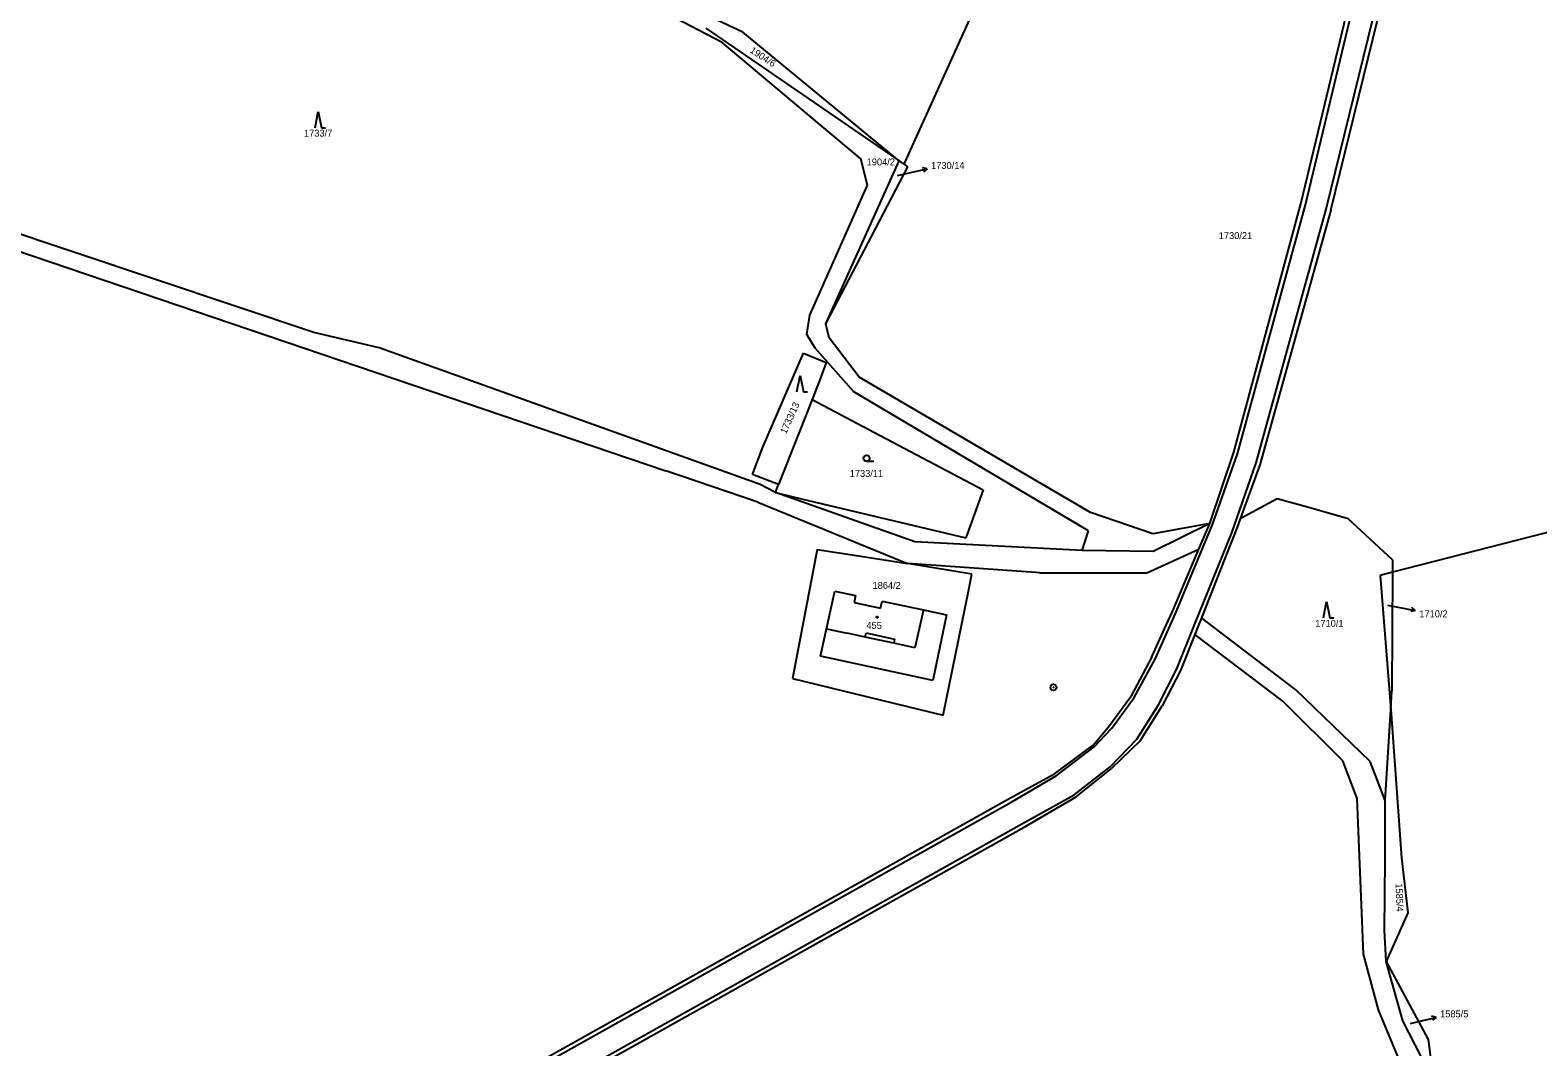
# Model space of a CAD drawing. Extents: x -795483 to -789093, y -1112258 to -1108741.
# Drawn here: x -794071 to -793700.1, y -1111316 to -1111066 of the extents above; entities that cross this region are included whole.
import ezdxf

# ---------------------------------------------------------------- set-up
doc = ezdxf.new("R2010")
doc.units = 0
for name, color, linetype in [('Komunikace', 7, 'Continuous'), ('Vrstva 1', 7, 'Continuous'), ('Vrstva 14', 7, 'Continuous'), ('Vrstva 15', 7, 'Continuous'), ('Vrstva 16', 7, 'Continuous'), ('Vrstva 2', 7, 'Continuous'), ('Vrstva 23', 7, 'Continuous'), ('Vrstva 25', 7, 'Continuous'), ('Vrstva 28', 7, 'Continuous')]:
    doc.layers.add(name, color=color, linetype=linetype)

msp = doc.modelspace()

# ---------------------------------------------------------------- linework, layer by layer
at = {"layer": 'Komunikace'}
for p, q in [((-793857.66, -1111101.71), (-793853.29, -1111100.74)), ((-793737.09, -1111207.35), (-793733.19, -1111208.1)), ((-793731.44, -1111310.3), (-793728.04, -1111309.47))]:
    msp.add_line(p, q, dxfattribs=at)
at = {"layer": 'Vrstva 1'}
for p, q in [((-793758.41, -1111108.64), (-793745.87, -1111056.49)), ((-793900.75, -1111069.03), (-793914.3, -1111061.91)), ((-793751.03, -1111110.22), (-793738.42, -1111058.8)), ((-793904.79, -1111065.47), (-793857.2, -1111098.09)), ((-793895.72, -1111066.44), (-793903.21, -1111062.9)), ((-793839.52, -1111062.35), (-793856.1, -1111098.88)), ((-793876.74, -1111089.15), (-793900.75, -1111069.03)), ((-793857.2, -1111098.09), (-793895.72, -1111066.44)), ((-794174.76, -1111086.09), (-793914.6, -1111174.36)), ((-794001.26, -1111140.32), (-794166.38, -1111085.06)), ((-793866.62, -1111097.63), (-793876.74, -1111089.15)), ((-793875.27, -1111138.18), (-793857.2, -1111098.09)), ((-793865.03, -1111104.06), (-793866.62, -1111097.63)), ((-793857.2, -1111098.09), (-793856.1, -1111098.88)), ((-793856.1, -1111098.88), (-793855.11, -1111099.59)), ((-793862.98, -1111114.65), (-793855.11, -1111099.59)), ((-793879.17, -1111136.06), (-793865.03, -1111104.06)), ((-793774.85, -1111169.72), (-793758.41, -1111108.64)), ((-793751.03, -1111110.22), (-793768.47, -1111172.84)), ((-793875.27, -1111138.18), (-793862.98, -1111114.65)), ((-793879.94, -1111140.84), (-793879.17, -1111136.06)), ((-793874.48, -1111141.66), (-793875.27, -1111138.18)), ((-793985.16, -1111144.08), (-794001.26, -1111140.32)), ((-793877.9, -1111144.18), (-793879.94, -1111140.84)), ((-793867.03, -1111151.27), (-793874.48, -1111141.66)), ((-793891.4, -1111177.72), (-793985.16, -1111144.08)), ((-793890.76, -1111168.49), (-793880.78, -1111145.36)), ((-793880.78, -1111145.36), (-793875.15, -1111147.72)), ((-793868.34, -1111154.91), (-793877.9, -1111144.18)), ((-793875.15, -1111147.72), (-793876.78, -1111151.97)), ((-793876.78, -1111151.97), (-793878.63, -1111156.79)), ((-793810.13, -1111184.57), (-793867.03, -1111151.27)), ((-793878.63, -1111156.79), (-793886.89, -1111177.72)), ((-793878.63, -1111156.79), (-793861.91, -1111165.62)), ((-793810.66, -1111189.11), (-793868.34, -1111154.91)), ((-793861.91, -1111165.62), (-793836.56, -1111179)), ((-793893.32, -1111175.28), (-793890.76, -1111168.49)), ((-793780.8, -1111187.29), (-793774.85, -1111169.72)), ((-793768.47, -1111172.84), (-793773.34, -1111186.16)), ((-793891.97, -1111182.04), (-793914.6, -1111174.36)), ((-793886.89, -1111177.72), (-793893.32, -1111175.28)), ((-793887.66, -1111179.67), (-793891.4, -1111177.72)), ((-793887.66, -1111179.67), (-793886.89, -1111177.72)), ((-793887.66, -1111179.67), (-793880.95, -1111181.27)), ((-793853.36, -1111191.77), (-793887.66, -1111179.67)), ((-793836.56, -1111179), (-793840.85, -1111190.84)), ((-793891.97, -1111182.04), (-793855.17, -1111197.17)), ((-793880.95, -1111181.27), (-793840.85, -1111190.84)), ((-793794.81, -1111189.83), (-793810.13, -1111184.57)), ((-793764.2, -1111181.2), (-793773.34, -1111186.16)), ((-793756.77, -1111183.29), (-793764.2, -1111181.2)), ((-793753.28, -1111184.27), (-793756.77, -1111183.29)), ((-793746.72, -1111186.11), (-793753.28, -1111184.27)), ((-793669.52, -1111182.22), (-793735.86, -1111199.27)), ((-793780.8, -1111187.29), (-793794.81, -1111189.83)), ((-793780.8, -1111187.29), (-793794.7, -1111194.15)), ((-793783.46, -1111193.58), (-793780.8, -1111187.29)), ((-793773.94, -1111187.81), (-793774.71, -1111189.91)), ((-793773.34, -1111186.16), (-793773.94, -1111187.81)), ((-793735.84, -1111196.2), (-793746.72, -1111186.11)), ((-793812.21, -1111193.95), (-793853.36, -1111191.77)), ((-793812.21, -1111193.95), (-793810.66, -1111189.11)), ((-793774.71, -1111189.91), (-793776.19, -1111193.63)), ((-793877.41, -1111193.68), (-793883.48, -1111225.4)), ((-793877.41, -1111193.68), (-793867.71, -1111195.2)), ((-793867.71, -1111195.2), (-793855.17, -1111197.17)), ((-793794.7, -1111194.15), (-793812.21, -1111193.95)), ((-793796.29, -1111199.43), (-793783.46, -1111193.58)), ((-793789.97, -1111208.93), (-793783.46, -1111193.58)), ((-793776.19, -1111193.63), (-793782.88, -1111210.48)), ((-793823.63, -1111199.38), (-793855.17, -1111197.17)), ((-793839.32, -1111199.79), (-793855.17, -1111197.17)), ((-793822.66, -1111199.45), (-793823.63, -1111199.38)), ((-793735.86, -1111199.27), (-793738.87, -1111200.05)), ((-793735.86, -1111199.27), (-793736, -1111228.42)), ((-793735.84, -1111196.2), (-793735.86, -1111199.27)), ((-793840.25, -1111204.35), (-793839.32, -1111199.79)), ((-793822.66, -1111199.45), (-793796.29, -1111199.43)), ((-793738.87, -1111200.05), (-793736.28, -1111233.07)), ((-793875.09, -1111213.18), (-793873.08, -1111203.92)), ((-793873.08, -1111203.92), (-793867.96, -1111205)), ((-793867.96, -1111205), (-793868.32, -1111206.73)), ((-793868.32, -1111206.73), (-793861.81, -1111208.14)), ((-793861.81, -1111208.14), (-793861.44, -1111206.38)), ((-793861.44, -1111206.38), (-793851.25, -1111208.53)), ((-793846.39, -1111234.45), (-793840.25, -1111204.35)), ((-793851.25, -1111208.53), (-793845.54, -1111209.73)), ((-793845.54, -1111209.73), (-793848.95, -1111225.88)), ((-793791.51, -1111212.29), (-793789.97, -1111208.93)), ((-793782.88, -1111210.48), (-793783.78, -1111212.73)), ((-793759.6, -1111228.2), (-793782.88, -1111210.48)), ((-793876.55, -1111219.91), (-793875.09, -1111213.18)), ((-793795.07, -1111220.08), (-793791.51, -1111212.29)), ((-793783.78, -1111212.73), (-793784.51, -1111214.57)), ((-793784.51, -1111214.57), (-793788.03, -1111223.44)), ((-793762.8, -1111231), (-793784.51, -1111214.57)), ((-793848.95, -1111225.88), (-793876.55, -1111219.91)), ((-793795.07, -1111220.08), (-793800.23, -1111229.86)), ((-793788.03, -1111223.44), (-793792.55, -1111232.15)), ((-793883.48, -1111225.4), (-793846.39, -1111234.45)), ((-793741.38, -1111245.87), (-793759.6, -1111228.2)), ((-793736.28, -1111233.07), (-793736, -1111228.42)), ((-793805.72, -1111237.28), (-793800.23, -1111229.86)), ((-793797.96, -1111240.71), (-793792.55, -1111232.15)), ((-793748.08, -1111245.69), (-793762.8, -1111231)), ((-793737.61, -1111255.45), (-793736.28, -1111233.07)), ((-793736.28, -1111233.07), (-793733.63, -1111269.53)), ((-793809.53, -1111241.8), (-793805.72, -1111237.28)), ((-793819.04, -1111248.89), (-793809.53, -1111241.8)), ((-793797.96, -1111240.71), (-793804.99, -1111247.53)), ((-793813.69, -1111254.52), (-793804.99, -1111247.53)), ((-793744.51, -1111254.9), (-793748.08, -1111245.69)), ((-793737.61, -1111255.45), (-793741.38, -1111245.87)), ((-793829.96, -1111254.83), (-793819.04, -1111248.89)), ((-793991.25, -1111345.09), (-793829.96, -1111254.83)), ((-793826.45, -1111261.97), (-793813.69, -1111254.52)), ((-793743, -1111293.24), (-793744.51, -1111254.9)), ((-793737.64, -1111261.73), (-793737.61, -1111255.45)), ((-793987.51, -1111352.08), (-793826.45, -1111261.97)), ((-793737.69, -1111269.99), (-793737.64, -1111261.73)), ((-793733.63, -1111269.53), (-793732.1, -1111283.08)), ((-793737.79, -1111287.3), (-793737.69, -1111269.99)), ((-793732.1, -1111283.08), (-793737.42, -1111295.06)), ((-793737.42, -1111295.06), (-793737.79, -1111287.3)), ((-793739.32, -1111306.88), (-793743, -1111293.24)), ((-793737.42, -1111295.06), (-793727.08, -1111314.25)), ((-793733.28, -1111309.63), (-793737.42, -1111295.06)), ((-793731.32, -1111325.97), (-793739.32, -1111306.88)), ((-793725.72, -1111324.31), (-793733.28, -1111309.63)), ((-793727.08, -1111314.25), (-793725.72, -1111324.31))]:
    msp.add_line(p, q, dxfattribs=at)
at = {"layer": 'Vrstva 16'}
for p, q in [((-793853.29, -1111100.74), (-793850.36, -1111100.09)), ((-793850.36, -1111100.09), (-793851.45, -1111099.82)), ((-793850.36, -1111100.09), (-793851.23, -1111100.79)), ((-793733.19, -1111208.1), (-793730.24, -1111208.66)), ((-793730.24, -1111208.66), (-793731.32, -1111208.97)), ((-793730.24, -1111208.66), (-793731.13, -1111207.98)), ((-793728.04, -1111309.47), (-793725.12, -1111308.76)), ((-793725.12, -1111308.76), (-793726.21, -1111308.51)), ((-793725.12, -1111308.76), (-793725.98, -1111309.48))]:
    msp.add_line(p, q, dxfattribs=at)
at = {"layer": 'Vrstva 2'}
for p, q in [((-793757.24, -1111108.89), (-793744.77, -1111056.83)), ((-793752.2, -1111109.97), (-793739.52, -1111058.46)), ((-793773.95, -1111170.16), (-793757.24, -1111108.89)), ((-793769.37, -1111172.4), (-793752.2, -1111109.97)), ((-793780.16, -1111187.57), (-793773.95, -1111170.16)), ((-793775.35, -1111189.63), (-793769.37, -1111172.4)), ((-793789.2, -1111209.4), (-793780.16, -1111187.57)), ((-793784.55, -1111212.26), (-793775.35, -1111189.63)), ((-793851.25, -1111208.53), (-793853.37, -1111217.88)), ((-793794.17, -1111220.51), (-793789.2, -1111209.4)), ((-793875.09, -1111213.18), (-793870.01, -1111214.28)), ((-793865.59, -1111215.23), (-793865.36, -1111214.19)), ((-793865.36, -1111214.19), (-793858.35, -1111215.71)), ((-793788.93, -1111223.01), (-793784.55, -1111212.26)), ((-793865.59, -1111215.23), (-793870.01, -1111214.28)), ((-793858.57, -1111216.75), (-793865.59, -1111215.23)), ((-793858.35, -1111215.71), (-793858.57, -1111216.75)), ((-793853.37, -1111217.88), (-793858.57, -1111216.75)), ((-793799.37, -1111230.12), (-793794.17, -1111220.51)), ((-793793.41, -1111231.89), (-793788.93, -1111223.01)), ((-793804.9, -1111237.64), (-793799.37, -1111230.12)), ((-793798.78, -1111240.35), (-793793.41, -1111231.89)), ((-793809.22, -1111242.19), (-793804.9, -1111237.64)), ((-793818.56, -1111249.4), (-793809.22, -1111242.19)), ((-793805.3, -1111247.14), (-793798.78, -1111240.35)), ((-793814.17, -1111254.01), (-793805.3, -1111247.14)), ((-793829.52, -1111255.73), (-793818.56, -1111249.4)), ((-793826.89, -1111261.07), (-793814.17, -1111254.01)), ((-793990.78, -1111345.97), (-793829.52, -1111255.73)), ((-793987.98, -1111351.2), (-793826.89, -1111261.07))]:
    msp.add_line(p, q, dxfattribs=at)
at = {"layer": 'Vrstva 23'}
for p, q in [((-794000.95, -1111089.94), (-794000.15, -1111085.94)), ((-794000.15, -1111085.94), (-793999.35, -1111089.94)), ((-793999.35, -1111089.94), (-793998.35, -1111089.94)), ((-793882.38, -1111154.91), (-793881.58, -1111150.91)), ((-793881.58, -1111150.91), (-793880.78, -1111154.91)), ((-793880.78, -1111154.91), (-793879.78, -1111154.91)), ((-793865.25, -1111171.99), (-793863.5, -1111171.99)), ((-793752.85, -1111210.51), (-793752.05, -1111206.51)), ((-793752.05, -1111206.51), (-793751.25, -1111210.51)), ((-793751.25, -1111210.51), (-793750.25, -1111210.51))]:
    msp.add_line(p, q, dxfattribs=at)
msp.add_circle((-793865.25, -1111171.24), 0.75, dxfattribs=at)
at = {"layer": 'Vrstva 25'}
for p, q in [((-793862.81, -1111210.21), (-793862.51, -1111210.21)), ((-793862.81, -1111210.51), (-793862.81, -1111210.21)), ((-793862.51, -1111210.51), (-793862.81, -1111210.51)), ((-793862.51, -1111210.21), (-793862.51, -1111210.51))]:
    msp.add_line(p, q, dxfattribs=at)
at = {"layer": 'Vrstva 28'}
for radius in [0.75, 0.01]:
    msp.add_circle((-793819.26, -1111227.6), radius, dxfattribs=at)

# ---------------------------------------------------------------- texts
at = {"layer": 'Vrstva 14'}
for s, rotation, p in [('1904/6', 326.8375, (-793894.12, -1111071.32)), ('1733/13', 65.5785, (-793885.07, -1111165.41)), ('1585/4', 272.1667, (-793735.1, -1111275.84))]:
    msp.add_text(s, height=1.7, rotation=rotation, dxfattribs=at).set_placement(p)
for s, height, p in [('1733/7', 1.7, (-794003.66, -1111092.14)), ('1904/2', 1.7, (-793865.22, -1111099.22)), ('1730/14', 0.1, (-793857.66, -1111101.71)), ('1730/21', 1.7, (-793778.59, -1111117.34)), ('1733/11', 1.7, (-793869.39, -1111175.84)), ('1864/2', 1.7, (-793863.78, -1111203.37)), ('1710/2', 0.1, (-793737.09, -1111207.35)), ('1710/1', 1.7, (-793754.85, -1111212.71)), ('1585/5', 0.1, (-793731.44, -1111310.3))]:
    msp.add_text(s, height=height, dxfattribs=at).set_placement(p)
at = {"layer": 'Vrstva 15'}
msp.add_text('455', height=1.7, dxfattribs=at).set_placement((-793865.3, -1111213.22))
at = {"layer": 'Vrstva 16'}
for s, p in [('1730/14', (-793849.36, -1111100.09)), ('1710/2', (-793729.24, -1111210.36)), ('1585/5', (-793724.13, -1111308.76))]:
    msp.add_text(s, height=1.7, dxfattribs=at).set_placement(p)

doc.saveas('drawing.dxf')
